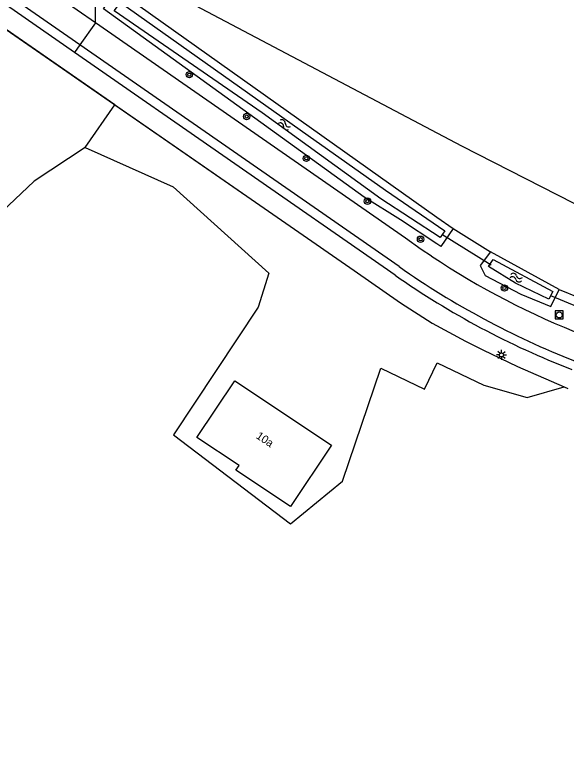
# Model space of a CAD drawing. Extents: x 136000 to 141000, y 400494 to 402006.
# Drawn here: x 138947.3 to 139016.1, y 400820.3 to 400913.9 of the extents above; entities that cross this region are included whole.
import ezdxf

# ---------------------------------------------------------------- set-up
doc = ezdxf.new("R2010")
doc.units = 0
for name, color, linetype in [('gg-afsc-hekwerk', 7, 'Continuous'), ('gg-anno-huisnummerreeks BGT', 7, 'Continuous'), ('gg-bbg-hoofdgebouw', 7, 'Continuous'), ('gg-knt-bronhoudergrens', 7, 'Continuous'), ('gg-knt-onverhard', 7, 'Continuous'), ('gg-knt-verharding', 7, 'Continuous'), ('gg-knt-verharding nz', 7, 'Continuous'), ('gg-kntw-bovenkant insteek waterloop', 7, 'Continuous'), ('gg-kntw-waterlijn', 7, 'Continuous'), ('gg-kwrk-duiker nz buis', 7, 'Continuous'), ('gt-grn-groengrens', 7, 'Continuous'), ('gt-grn-weggrens', 7, 'Continuous'), ('gt-symb-boom', 7, 'Continuous'), ('gt-symb-lichtmast', 7, 'Continuous'), ('gt-symb-rioolschacht', 7, 'Continuous'), ('gt-symb-watersymbool', 7, 'Continuous')]:
    doc.layers.add(name, color=color, linetype=linetype)

# ---------------------------------------------------------------- blocks, each defined once
blk = doc.blocks.new('gt0-RS')
at = {"layer": 'gt-symb-rioolschacht'}
blk.add_lwpolyline([(-0.5, -0.5), (0.5, -0.5), (0.5, 0.5), (-0.5, 0.5)], close=True, dxfattribs=at)
blk.add_circle((0, 0), 0.375, dxfattribs=at)
blk = doc.blocks.new('gt0-BOOM')
at = {"layer": 'gt-symb-boom'}
for radius in [0.4, 0.2]:
    blk.add_circle((0, 0), radius, dxfattribs=at)
blk = doc.blocks.new('gt0-WA')
at = {"layer": 'gt-symb-watersymbool'}
for centre, start, end in [((-0.323, 0.022), 28.07249, 151.92751), ((0.427, 0.422), 208.07248, 331.92751), ((-0.323, -0.428), 28.07249, 151.92751), ((0.427, -0.028), 208.07248, 331.92751)]:
    blk.add_arc(centre, 0.425, start, end, dxfattribs=at)
blk = doc.blocks.new('gt0-LMAST')
at = {"layer": 'gt-symb-lichtmast'}
for p, q in [((-0.182, 0.173), (-0.447, 0.438)), ((-0.005, 0.246), (-0.005, 0.621)), ((0.172, 0.173), (0.437, 0.438)), ((-0.255, -0.004), (-0.63, -0.004)), ((-0.182, -0.181), (-0.447, -0.446)), ((-0.005, -0.254), (-0.005, -0.629)), ((0.437, -0.446), (0.172, -0.181)), ((0.245, -0.004), (0.62, -0.004))]:
    blk.add_line(p, q, dxfattribs=at)
blk.add_circle((-0.005, -0.004), 0.25, dxfattribs=at)

msp = doc.modelspace()

# ---------------------------------------------------------------- linework, layer by layer
at = {"layer": 'gg-afsc-hekwerk'}
msp.add_line((138944.969, 400912.936), (138981.72, 400887.494), dxfattribs=at)
msp.add_lwpolyline([(138989.704, 400881.948), (138995.49, 400877.924), (138999.428, 400875.385), (139003.614, 400873.142), (139005.762, 400872.044), (139010.086, 400869.964)], dxfattribs=at)
msp.add_lwpolyline([(138989.704, 400881.948), (138995.49, 400877.924), (138999.428, 400875.385), (139003.614, 400873.142), (139005.762, 400872.044), (139010.086, 400869.964)], dxfattribs=at)
at = {"layer": 'gg-bbg-hoofdgebouw'}
msp.add_lwpolyline([(138975.339, 400857.573), (138970.063, 400861.107), (138974.787, 400868.185), (138986.855, 400860.13), (138981.742, 400852.47), (138974.938, 400857.011), (138975.339, 400857.573)], dxfattribs=at)
at = {"layer": 'gg-knt-bronhoudergrens'}
for p, q in [((138959.826, 400902.651), (138944.969, 400912.936)), ((138956.092, 400897.333), (138959.826, 400902.651)), ((138959.826, 400902.651), (138981.72, 400887.494)), ((138956.092, 400897.333), (138949.726, 400893.126))]:
    msp.add_line(p, q, dxfattribs=at)
for points in [[(138961.534, 400919.52), (139003.09, 400897.55), (139066.92, 400864.915), (139107.564, 400844.377), (139119.868, 400836.175), (139126.482, 400830.222), (139130.631, 400824.943), (139132.418, 400821.483)], [(138956.092, 400897.333), (138967.113, 400892.402), (138979.047, 400881.623), (138977.712, 400877.378), (138967.136, 400861.415), (138981.752, 400850.277), (138988.254, 400855.638), (138993.038, 400869.746), (138998.472, 400867.125), (139000.061, 400870.419), (139005.887, 400867.608), (139011.296, 400866.099), (139015.904, 400867.435)], [(139031.047, 400815.052), (139005.777, 400812.946), (138986.663, 400811.146), (138971.413, 400809.33), (138955.575, 400808.266), (138946.021, 400806.382), (138933.38, 400811.011), (138920.71, 400814.016), (138912.326, 400811.637), (138909.51, 400809.884), (138906.632, 400812.182), (138905.193, 400815.707), (138904.935, 400820.108), (138906.906, 400830.919), (138912.115, 400849.043), (138920.499, 400862.036), (138922.307, 400866.3), (138927.257, 400871.855), (138949.726, 400893.126)]]:
    msp.add_lwpolyline(points, dxfattribs=at)
at = {"layer": 'gg-knt-onverhard'}
msp.add_lwpolyline([(138957.379, 400912.93), (138957.388, 400917.112), (138957.857, 400917.932)], dxfattribs=at)
at = {"layer": 'gg-knt-verharding'}
for p, q in [((138957.379, 400912.93), (138951.911, 400916.731)), ((138994.803, 400881.374), (138954.792, 400909.209))]:
    msp.add_line(p, q, dxfattribs=at)
for points in [[(138954.792, 400909.209), (138937.195, 400921.451), (138888.57, 400955.339)], [(138999.352, 400883.763), (138998.056, 400884.601), (138996.103, 400886.006), (138957.379, 400912.93)]]:
    msp.add_lwpolyline(points, dxfattribs=at)
for centre, radius, start, end in [((139053.524, 400964.754), 97.438, 236.22283, 248.88188), ((139054.869, 400967.214), 104.769, 235.01761, 248.7375)]:
    msp.add_arc(centre, radius, start, end, dxfattribs=at)
at = {"layer": 'gg-knt-verharding nz'}
msp.add_line((138995.314, 400882.439), (138955.447, 400910.152), dxfattribs=at)
msp.add_lwpolyline([(138955.447, 400910.152), (138937.718, 400922.476), (138889.252, 400956.255)], dxfattribs=at)
msp.add_arc((139055.392, 400967.941), 104.499, 234.90624, 248.55941, dxfattribs=at)
at = {"layer": 'gg-kntw-bovenkant insteek waterloop'}
for p, q in [((138960.069, 400917.035), (139000, 400888.629)), ((139000, 400888.629), (139002.056, 400887.203)), ((139015.304, 400879.569), (139006.718, 400884.283))]:
    msp.add_line(p, q, dxfattribs=at)
for points in [[(139000, 400885.302), (138995.496, 400888.274), (138990.925, 400891.141), (138958.411, 400914.656), (138959.614, 400916.545)], [(139002.056, 400887.203), (139000.51, 400884.979), (139000, 400885.302)], [(139006.718, 400884.283), (139005.408, 400882.583), (139006.038, 400881.332), (139010.486, 400878.985), (139014.255, 400877.475), (139015.304, 400879.569)]]:
    msp.add_lwpolyline(points, dxfattribs=at)
at = {"layer": 'gg-kntw-waterlijn'}
for points in [[(138959.712, 400914.403), (138960.509, 400915.435), (138983.953, 400898.83), (138993.601, 400891.996), (139001.023, 400886.929), (139000.436, 400886.068), (138993.032, 400890.927), (138978.191, 400901.647), (138959.712, 400914.403)], [(139007.044, 400883.33), (139014.5, 400879.317), (139014, 400878.388), (139009.846, 400880.358), (139006.477, 400882.441), (139007.044, 400883.33)]]:
    msp.add_lwpolyline(points, dxfattribs=at)
at = {"layer": 'gg-kwrk-duiker nz buis'}
for p, q in [((139006.779, 400882.613), (139000.64, 400886.476)), ((139017.648, 400877.366), (139014.247, 400878.773))]:
    msp.add_line(p, q, dxfattribs=at)
at = {"layer": 'gt-grn-groengrens'}
for p, q in [((138981.72, 400887.494), (138989.704, 400881.948)), ((139002.056, 400887.203), (139006.718, 400884.283)), ((139015.304, 400879.569), (139017.741, 400878.579)), ((139010.086, 400869.964), (139015.904, 400867.435)), ((139015.904, 400867.435), (139016.379, 400867.229))]:
    msp.add_line(p, q, dxfattribs=at)
at = {"layer": 'gt-grn-weggrens'}
for p, q in [((138957.379, 400912.93), (138955.447, 400910.152)), ((138955.447, 400910.152), (138954.792, 400909.209))]:
    msp.add_line(p, q, dxfattribs=at)

# ---------------------------------------------------------------- block references
at = {"layer": 'gt-symb-boom'}
for p in [(138969.116, 400906.435), (138976.269, 400901.208), (138983.723, 400895.978), (138991.352, 400890.621), (138997.982, 400885.866), (139008.451, 400879.778)]:
    msp.add_blockref('gt0-BOOM', p, dxfattribs=at)
at = {"layer": 'gt-symb-lichtmast'}
msp.add_blockref('gt0-LMAST', (139008.091, 400871.403), dxfattribs=at)
at = {"layer": 'gt-symb-rioolschacht'}
msp.add_blockref('gt0-RS', (139015.294, 400876.402), dxfattribs=at)
at = {"layer": 'gt-symb-watersymbool'}
for p, rotation in [((138980.933, 400900.189), -30.51199937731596), ((139009.871, 400881.082), -14.008443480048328)]:
    msp.add_blockref('gt0-WA', p, dxfattribs=dict(at, rotation=rotation))

# ---------------------------------------------------------------- texts
at = {"layer": 'gg-anno-huisnummerreeks BGT'}
msp.add_text('10a', height=1, rotation=326.3, dxfattribs=at).set_placement((138977.354, 400861.061))

doc.saveas('drawing.dxf')
